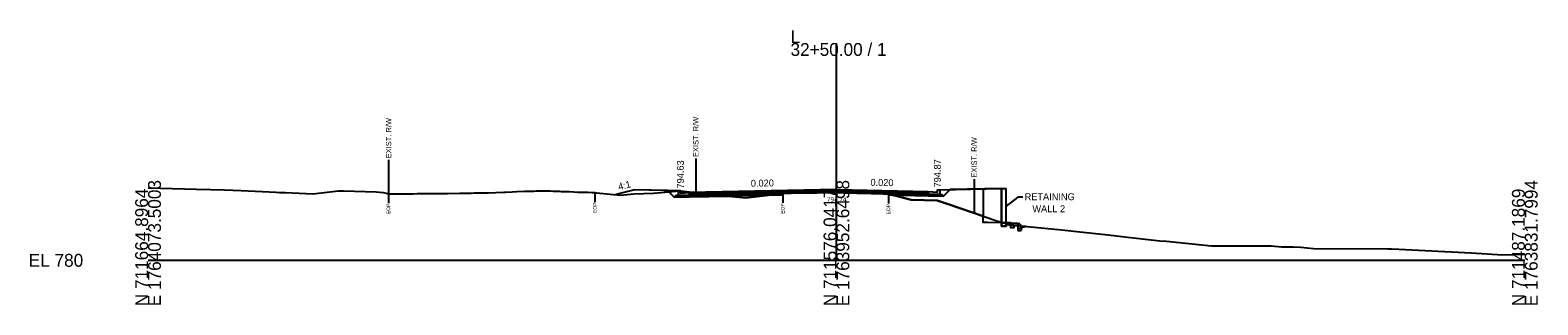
# Model space of a CAD drawing. Extents: x -26 to 5303, y -10 to 9578.
# Drawn here: x 1974.3 to 2302.8, y 2490.3 to 2550.1 of the extents above; entities that cross this region are included whole.
import ezdxf

# ---------------------------------------------------------------- set-up
doc = ezdxf.new("R2010")
doc.units = 0
for name, color, linetype in [('Default', 7, 'Continuous'), ('Exist CMT Pavement', 7, 'Continuous'), ('Exist Cross Section Cell', 7, 'Continuous'), ('Exist XS Ground Line', 7, 'Continuous'), ('Old_Level_10', 7, 'Continuous'), ('Old_Level_3', 7, 'Continuous'), ('Prop CMT Conc Surface', 7, 'Continuous'), ('Prop CMT Concrete Structures', 7, 'Continuous'), ('Prop CMT Pvmt Course 1', 7, 'Continuous'), ('Prop CMT Pvmt Course 1 CG', 7, 'Continuous'), ('Prop CMT Pvmt Course 2', 7, 'Continuous'), ('Prop CMT Pvmt Course 3', 7, 'Continuous'), ('Prop CMT Pvmt Surface', 7, 'Continuous'), ('Prop CMT Slope Grass', 7, 'Continuous'), ('Prop CMT Subgrade Earthwork', 7, 'Continuous'), ('Prop Retaining Wall', 7, 'Continuous'), ('Prop XS Earthwork Shape', 7, 'Continuous'), ('Prop XS Hydro Elevations', 7, 'Continuous'), ('Prop XS SE Text', 7, 'Continuous'), ('Prop XS Side Slope Text', 7, 'Continuous'), ('Prop XS Wedging', 7, 'Continuous'), ('Typical Curb CELL', 7, 'Continuous')]:
    doc.layers.add(name, color=color, linetype=linetype)

msp = doc.modelspace()

# ---------------------------------------------------------------- linework, layer by layer
at = {"layer": 'Exist CMT Pavement'}
msp.add_lwpolyline([(2138.3, 2514.57), (2138.89, 2514.6), (2139.7, 2514.64), (2140.12, 2514.65), (2141.21, 2514.66), (2142.43, 2514.68), (2145.53, 2514.71), (2147.28, 2514.74), (2148.63, 2514.75), (2149.23, 2514.75), (2149.82, 2514.74), (2150.22, 2514.74), (2150.85, 2514.74), (2151.74, 2514.71), (2152.64, 2514.68), (2153.87, 2514.66), (2154.43, 2514.64), (2154.84, 2514.64), (2157.54, 2514.57), (2158.09, 2514.56), (2160.18, 2514.48), (2160.98, 2514.45), (2161.32, 2514.41)], dxfattribs=at)
at = {"layer": 'Exist Cross Section Cell'}
for p, q in [((2150, 2500), (2150, 2547.31)), ((2000, 2500), (2150, 2500)), ((2150, 2500), (2300, 2500))]:
    msp.add_line(p, q, dxfattribs=at)
at = {"layer": 'Exist XS Ground Line'}
msp.add_lwpolyline([(2000, 2515.77), (2010.56, 2515.49), (2016.63, 2515.32), (2020.29, 2515.2), (2027.9, 2514.84), (2028.67, 2514.79), (2029.92, 2514.76), (2035.91, 2514.47), (2041.5, 2515.1), (2042, 2515.16), (2042.59, 2515.15), (2047.34, 2514.97), (2049.7, 2514.88), (2051.26, 2514.8), (2051.92, 2514.61), (2052.36, 2514.49), (2053.87, 2514.5), (2054.29, 2514.49), (2055.54, 2514.49), (2056.08, 2514.49), (2056.8, 2514.5), (2057.86, 2514.51), (2058.65, 2514.52), (2059.65, 2514.54), (2061.02, 2514.56), (2061.44, 2514.57), (2061.75, 2514.56), (2063.23, 2514.55), (2065.24, 2514.57), (2067.96, 2514.6), (2069.46, 2514.63), (2070.38, 2514.65), (2071.06, 2514.66), (2072.17, 2514.69), (2074.16, 2514.72), (2075.75, 2514.78), (2077.54, 2514.86), (2077.9, 2514.87), (2079.32, 2514.92), (2080.37, 2514.96), (2082.12, 2515.02), (2082.9, 2515.04), (2083.47, 2515.07), (2084.04, 2515.09), (2084.57, 2515.1), (2085.73, 2515.14), (2086.08, 2515.15), (2086.91, 2515.13), (2087.65, 2515.12), (2088.26, 2515.09), (2089.68, 2515.03), (2090.05, 2515.01), (2090.56, 2514.99), (2091.84, 2514.95), (2092.78, 2514.91), (2093.63, 2514.87), (2094.78, 2514.84), (2095.42, 2514.83), (2095.88, 2514.81), (2096.75, 2514.77), (2097.36, 2514.74), (2097.7, 2514.71), (2102.92, 2514.2), (2105.84, 2514.44), (2110.11, 2514.64), (2115.82, 2515.15), (2128.79, 2513.75), (2130.23, 2513.61), (2138.3, 2514.57), (2138.89, 2514.6), (2139.7, 2514.64), (2140.12, 2514.65), (2141.21, 2514.66), (2142.43, 2514.68), (2145.82, 2514.72), (2148.63, 2514.75), (2149.23, 2514.75), (2149.82, 2514.74), (2150.22, 2514.74), (2150.85, 2514.74), (2151.74, 2514.71), (2152.64, 2514.68), (2153.87, 2514.66), (2154.84, 2514.64), (2156.22, 2514.62), (2158.09, 2514.56), (2160.18, 2514.48), (2160.98, 2514.45), (2161.32, 2514.41), (2164.3, 2513.67), (2166.28, 2513.19), (2171.95, 2513.03), (2174.1, 2512.31), (2184.96, 2508.62), (2186.71, 2508.07), (2187.66, 2507.71), (2191.58, 2507.36), (2199.13, 2506.64), (2202.35, 2506.27), (2209.18, 2505.53), (2213.44, 2505.05), (2219.23, 2504.42), (2220.44, 2504.25), (2221.94, 2504.15), (2231.72, 2503.14), (2244.72, 2503.12), (2246.95, 2502.96), (2249.61, 2502.95), (2251.22, 2502.88), (2253.97, 2502.59), (2270.13, 2502.49), (2270.94, 2502.47), (2272.58, 2502.43), (2288.29, 2501.62), (2295.21, 2501.21), (2300, 2501.32)], dxfattribs=at)
at = {"layer": 'Old_Level_10'}
for p, q in [((2052.42, 2521.9), (2052.42, 2514.49)), ((2119.35, 2522.17), (2119.35, 2514.77)), ((2180, 2517.7), (2180, 2510.3)), ((2052.36, 2514.49), (2052.36, 2512.44)), ((2097.36, 2514.74), (2097.36, 2512.69)), ((2138.3, 2514.57), (2138.3, 2512.52)), ((2161.32, 2514.41), (2161.32, 2512.36))]:
    msp.add_line(p, q, dxfattribs=at)
at = {"layer": 'Prop CMT Conc Surface'}
for points in [[(2116, 2514.63), (2116, 2515.13), (2115.5, 2515.13)], [(2118, 2514.75), (2116, 2514.63)], [(2170, 2514.99), (2172, 2514.87)], [(2172, 2514.87), (2172, 2515.37), (2172.5, 2515.37)]]:
    msp.add_lwpolyline(points, dxfattribs=at)
at = {"layer": 'Prop CMT Concrete Structures'}
for points in [[(2118, 2514.75), (2116, 2514.63), (2116, 2515.13), (2115.5, 2515.13)], [(2115.5, 2515.13), (2115.5, 2514.11), (2118, 2514.16)], [(2118, 2514.16), (2118, 2514.75)], [(2170, 2514.99), (2172, 2514.87), (2172, 2515.37), (2172.5, 2515.37)], [(2172.5, 2515.37), (2172.5, 2514.35), (2170, 2514.4)], [(2170, 2514.4), (2170, 2514.99)]]:
    msp.add_lwpolyline(points, dxfattribs=at)
at = {"layer": 'Prop CMT Pvmt Course 1'}
for points in [[(2150, 2515.39), (2118, 2514.75)], [(2118, 2514.5), (2138.3, 2514.9)], [(2118, 2514.75), (2118, 2514.5)], [(2138.3, 2514.9), (2150, 2515.14)], [(2138.3, 2514.9), (2138.3, 2514.9)], [(2150, 2515.14), (2150, 2515.39)], [(2150, 2515.39), (2170, 2514.99)], [(2150, 2515.14), (2150, 2515.14), (2150, 2515.14)], [(2161.32, 2514.91), (2150, 2515.14)], [(2170, 2514.74), (2161.32, 2514.91)], [(2161.32, 2514.91), (2161.32, 2514.91)], [(2170, 2514.99), (2170, 2514.74)]]:
    msp.add_lwpolyline(points, dxfattribs=at)
at = {"layer": 'Prop CMT Pvmt Course 1 CG'}
for points in [[(2118, 2514.16), (2115, 2514.1), (2114.66, 2513.76)], [(2114.66, 2513.76), (2118, 2513.83)], [(2118, 2513.83), (2118, 2514.16)], [(2170, 2514.4), (2173, 2514.34), (2173.34, 2514)], [(2170, 2514.07), (2170, 2514.4)], [(2173.34, 2514), (2170, 2514.07)]]:
    msp.add_lwpolyline(points, dxfattribs=at)
at = {"layer": 'Prop CMT Pvmt Course 2'}
for points in [[(2138.3, 2514.9), (2118, 2514.5)], [(2118, 2514.16), (2138.3, 2514.57)], [(2118, 2514.5), (2118, 2514.16)], [(2138.3, 2514.57), (2138.3, 2514.9)], [(2161.32, 2514.58), (2161.32, 2514.91)], [(2161.32, 2514.91), (2170, 2514.74)], [(2170, 2514.4), (2161.32, 2514.58)], [(2170, 2514.74), (2170, 2514.4)]]:
    msp.add_lwpolyline(points, dxfattribs=at)
at = {"layer": 'Prop CMT Pvmt Course 3'}
for points in [[(2138.3, 2514.57), (2118, 2514.16)], [(2118, 2513.83), (2138.3, 2514.24)], [(2118, 2514.16), (2118, 2513.83)], [(2138.3, 2514.24), (2138.3, 2514.57)], [(2161.32, 2514.58), (2170, 2514.4)], [(2161.32, 2514.24), (2161.32, 2514.58)], [(2170, 2514.07), (2161.32, 2514.24)], [(2170, 2514.4), (2170, 2514.07)]]:
    msp.add_lwpolyline(points, dxfattribs=at)
at = {"layer": 'Prop CMT Pvmt Surface'}
for points in [[(2150, 2515.39), (2118, 2514.75)], [(2150, 2515.39), (2170, 2514.99)]]:
    msp.add_lwpolyline(points, dxfattribs=at)
at = {"layer": 'Prop CMT Slope Grass'}
for p, q in [((2186, 2515.64), (2186, 2507.44)), ((2186, 2507.44), (2187, 2507.44)), ((2189.55, 2507.99), (2187, 2508.05)), ((2187, 2508.05), (2187, 2507.44)), ((2189.55, 2507.99), (2189.55, 2506.99)), ((2189.55, 2506.99), (2190.22, 2506.99)), ((2191.22, 2507.39), (2190.22, 2507.16)), ((2190.22, 2506.99), (2190.22, 2507.16))]:
    msp.add_line(p, q, dxfattribs=at)
for points in [[(2115.5, 2515.13), (2106, 2515.32), (2101.93, 2514.3)], [(2172.5, 2515.37), (2186, 2515.64)]]:
    msp.add_lwpolyline(points, dxfattribs=at)
at = {"layer": 'Prop CMT Subgrade Earthwork'}
for p, q in [((2138.3, 2514.24), (2138.3, 2514.57)), ((2161.32, 2514.24), (2161.32, 2514.41))]:
    msp.add_line(p, q, dxfattribs=at)
for points in [[(2118, 2513.83), (2114.66, 2513.76), (2113.25, 2515.17)], [(2138.3, 2514.24), (2118, 2513.83)], [(2161.32, 2514.24), (2170, 2514.07)], [(2170, 2514.07), (2173.34, 2514), (2174.75, 2515.41)]]:
    msp.add_lwpolyline(points, dxfattribs=at)
at = {"layer": 'Prop Retaining Wall'}
for p, q in [((2186, 2507.44), (2186, 2515.64)), ((2186, 2515.64), (2187, 2515.64)), ((2187, 2507.44), (2187, 2515.64)), ((2187, 2507.44), (2186, 2507.44))]:
    msp.add_line(p, q, dxfattribs=at)
at = {"layer": 'Prop XS Earthwork Shape'}
for points in [[(2113.48, 2514.94), (2113.25, 2515.17), (2106, 2515.32), (2101.93, 2514.3), (2102.92, 2514.2), (2105.84, 2514.44), (2110.11, 2514.64)], [(2106, 2515.32), (2101.93, 2514.3), (2102.92, 2514.2), (2105.84, 2514.44), (2110.11, 2514.64), (2113.48, 2514.94), (2113.25, 2515.17)], [(2113.48, 2514.94), (2115.57, 2515.13), (2116, 2515.13), (2116, 2514.63), (2118, 2514.75), (2119.31, 2514.77), (2126.47, 2514), (2118, 2513.83), (2114.66, 2513.76)], [(2118, 2514.75), (2116, 2514.63), (2116, 2515.13), (2115.57, 2515.13), (2113.48, 2514.94), (2114.66, 2513.76), (2118, 2513.83), (2126.47, 2514), (2119.31, 2514.77)], [(2115.57, 2515.13), (2115.82, 2515.15), (2116, 2515.13)], [(2119.31, 2514.77), (2118, 2514.75), (2116, 2514.63), (2116, 2515.13)], [(2118, 2514.75), (2116, 2514.63), (2116, 2515.13), (2119.31, 2514.77)], [(2134.9, 2514.17), (2126.47, 2514), (2128.79, 2513.75), (2130.23, 2513.61)], [(2134.9, 2514.17), (2138.3, 2514.57), (2138.3, 2514.24)], [(2138.3, 2514.24), (2138.3, 2514.57), (2134.9, 2514.17)], [(2161.32, 2514.24), (2161.32, 2514.41), (2162.06, 2514.23)], [(2184.96, 2508.62), (2186, 2508.29), (2186, 2515.64), (2174.75, 2515.41), (2173.34, 2514), (2170, 2514.07), (2162.06, 2514.23), (2164.3, 2513.67), (2166.28, 2513.19), (2171.95, 2513.03), (2174.1, 2512.31)], [(2174.75, 2515.41), (2182, 2515.56), (2182, 2509.62), (2174.1, 2512.31), (2171.95, 2513.03), (2166.28, 2513.19), (2164.3, 2513.67), (2162.06, 2514.23), (2170, 2514.07), (2173.34, 2514)], [(2182, 2509.62), (2184.96, 2508.62), (2186.34, 2508.18), (2183, 2508.25), (2182, 2508.25)], [(2186, 2508.29), (2186.71, 2508.07), (2187, 2507.96), (2187, 2507.44), (2186, 2507.44)], [(2186.34, 2508.18), (2186.71, 2508.07), (2187.66, 2507.71), (2188, 2507.68), (2188, 2508.15)], [(2187, 2508.05), (2187, 2507.96), (2187.66, 2507.71), (2189.55, 2507.54), (2189.55, 2507.99)], [(2188, 2507.68), (2188.67, 2507.62), (2188.67, 2507.1), (2188, 2507.1)], [(2190.22, 2506.99), (2190.22, 2507.16), (2191.22, 2507.39), (2189.55, 2507.54), (2189.55, 2506.99)]]:
    msp.add_lwpolyline(points, close=True, dxfattribs=at)
at = {"layer": 'Prop XS Side Slope Text'}
for p, q in [((2189.52, 2513.77), (2187, 2511.8)), ((2190.63, 2513.77), (2189.52, 2513.77))]:
    msp.add_line(p, q, dxfattribs=at)
at = {"layer": 'Prop XS Wedging'}
msp.add_lwpolyline([(2138.3, 2514.58), (2138.3, 2514.9), (2138.89, 2514.91), (2139.7, 2514.93), (2140.12, 2514.94), (2141.21, 2514.96), (2142.43, 2514.99), (2145.53, 2515.05), (2147.28, 2515.08), (2148.63, 2515.11), (2149.22, 2515.12), (2149.82, 2515.13), (2150, 2515.14), (2150.22, 2515.13), (2150.85, 2515.12), (2151.74, 2515.1), (2152.64, 2515.08), (2153.87, 2515.06), (2154.43, 2515.05), (2154.84, 2515.04), (2157.54, 2514.99), (2158.09, 2514.98), (2160.18, 2514.93), (2160.98, 2514.92), (2161.32, 2514.91), (2161.32, 2514.41), (2160.98, 2514.45), (2160.18, 2514.47), (2158.09, 2514.56), (2157.54, 2514.57), (2154.84, 2514.64), (2154.43, 2514.64), (2153.87, 2514.66), (2152.64, 2514.68), (2151.74, 2514.71), (2150.85, 2514.74), (2150.22, 2514.74), (2150, 2514.74), (2149.82, 2514.74), (2149.22, 2514.75), (2148.63, 2514.75), (2147.28, 2514.74), (2145.53, 2514.71), (2142.43, 2514.68), (2141.21, 2514.66), (2140.12, 2514.65), (2139.7, 2514.64), (2138.89, 2514.6)], close=True, dxfattribs=at)
at = {"layer": 'Typical Curb CELL'}
for p, q in [((2189.55, 2507.99), (2189.74, 2507.99)), ((2189.55, 2507.99), (2189.55, 2506.99)), ((2189.55, 2507), (2189.55, 2506.49)), ((2189.55, 2506.99), (2190.22, 2506.99)), ((2190.22, 2507.58), (2189.86, 2507.94)), ((2190.22, 2507.58), (2190.22, 2506.99)), ((2190.22, 2507), (2190.22, 2506.49)), ((2189.55, 2506.49), (2190.22, 2506.49))]:
    msp.add_line(p, q, dxfattribs=at)
msp.add_arc((2189.74, 2507.83), 0.167, 43.9997, 90, dxfattribs=at)

# ---------------------------------------------------------------- texts
at = {"layer": 'Default'}
msp.add_text('-', height=0.0001, dxfattribs=at).set_placement((2000, 2500))
at = {"layer": 'Exist Cross Section Cell'}
for s, p in [('L', (2140, 2547.31)), ('32+50.00 / 1', (2140, 2544.51)), ('EL 780', (1974, 2498.6))]:
    msp.add_text(s, height=2.8, dxfattribs=at).set_placement(p)
for s, p in [('E 1764073.5003', (2002.8, 2490)), ('E 1763952.6498', (2152.8, 2490)), ('E 1763831.7994', (2302.8, 2490)), ('N 711664.8964', (2000, 2490)), ('N 711576.0417', (2150, 2490)), ('N 711487.1869', (2300, 2490))]:
    msp.add_text(s, height=2.8, rotation=90, dxfattribs=at).set_placement(p)
at = {"layer": 'Old_Level_10'}
for s, height, p in [('EXIST. R/W', 1.181, (2053.01, 2522.2)), ('EXIST. R/W', 1.181, (2119.94, 2522.47)), ('EXIST. R/W', 1.181, (2180.59, 2518.01)), ('EOP', 0.787, (2052.76, 2510.05)), ('EOP', 0.787, (2097.76, 2510.29)), ('EOP', 0.787, (2138.69, 2510.13)), ('EOP', 0.787, (2161.72, 2509.97))]:
    msp.add_text(s, height=height, rotation=90, dxfattribs=at).set_placement(p)
at = {"layer": 'Old_Level_3'}
msp.add_text('794.74', height=1, dxfattribs=at).set_placement((2147.95, 2512.74))
at = {"layer": 'Prop XS Hydro Elevations'}
for s, p in [('794.63', (2116.75, 2515.63)), ('794.87', (2172.75, 2515.87))]:
    msp.add_text(s, height=1.5, rotation=90, dxfattribs=at).set_placement(p)
at = {"layer": 'Prop XS SE Text'}
for rotation, p in [(1.1458, (2131.36, 2516.01)), (358.8542, (2157.4, 2516.24))]:
    msp.add_text('0.020', height=1.5, rotation=rotation, dxfattribs=at).set_placement(p)
at = {"layer": 'Prop XS Side Slope Text'}
for s, rotation, p in [('4:1', 14.0362, (2102.63, 2515.25)), ('RETAINING ', 360, (2191.01, 2513.09)), ('WALL 2', 360, (2192.7, 2510.47))]:
    msp.add_text(s, height=1.5, rotation=rotation, dxfattribs=at).set_placement(p)

doc.saveas('drawing.dxf')
